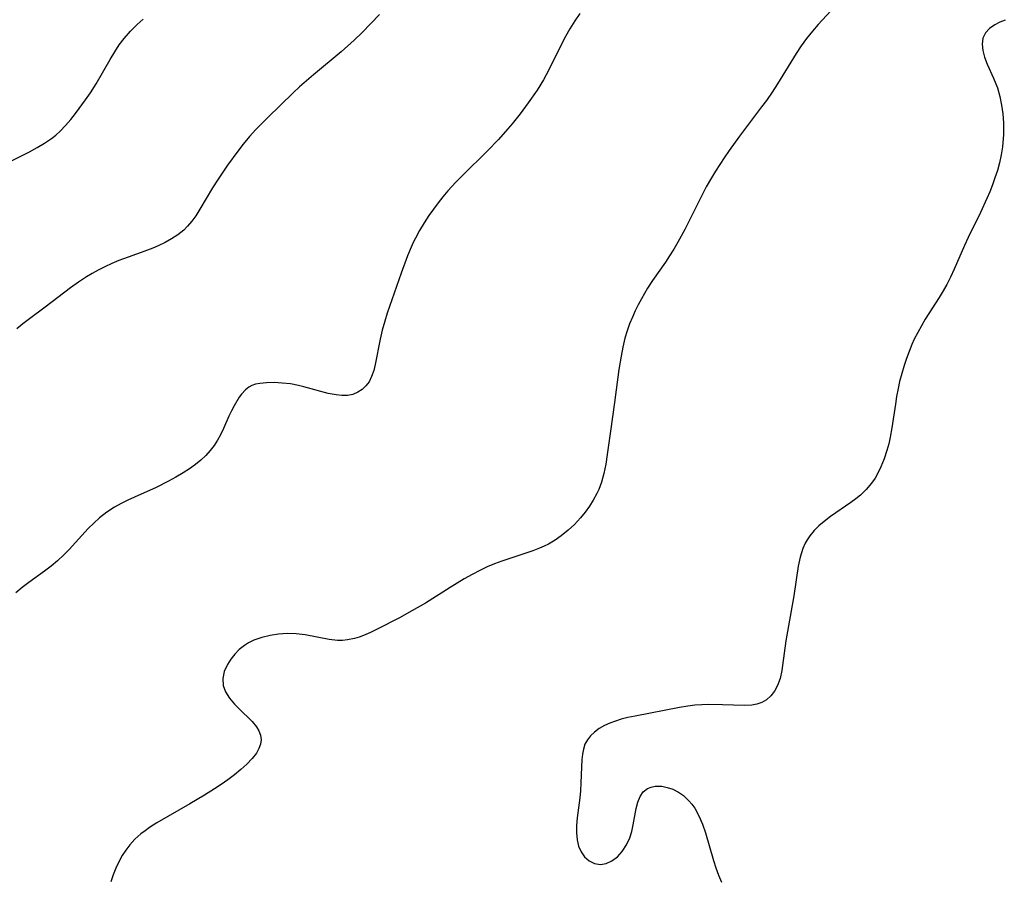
# Model space of a CAD drawing. Header units: metres. Extents: x 1073367 to 1082519, y 1569854 to 1574957.
# Tile 627 of 656: x 1078703 to 1078899, y 1573946 to 1574117. Entities that reach past the tile are written whole.
import ezdxf

# ---------------------------------------------------------------- set-up
doc = ezdxf.new("R2010")
doc.units = ezdxf.units.M
doc.layers.add('CGG_CurvaNivelLidar_v1', color=253, linetype='Continuous', lineweight=30)

msp = doc.modelspace()

# ---------------------------------------------------------------- linework, layer by layer
at = {"layer": 'CGG_CurvaNivelLidar_v1'}
for p, q in [((1078865.0382, 1574119.2449, 77.5), (1078861.6733, 1574115.5521, 77.5)), ((1078726.3995, 1574115.5852, 76), (1078727.6169, 1574116.6532, 76)), ((1078774.5121, 1574117.5825, 76.5), (1078771.1197, 1574114.005, 76.5)), ((1078813.3177, 1574116.2839, 77), (1078812.3683, 1574114.7491, 77)), ((1078814.3191, 1574117.7821, 77), (1078813.3177, 1574116.2839, 77)), ((1078898.787, 1574116.4263, 78), (1078897.7203, 1574116.0197, 78)), ((1078723.8434, 1574112.8262, 76), (1078725.0688, 1574114.2535, 76)), ((1078725.0688, 1574114.2535, 76), (1078726.3995, 1574115.5852, 76)), ((1078812.3683, 1574114.7491, 77), (1078811.4759, 1574113.1786, 77)), ((1078860.5223, 1574114.2471, 77.5), (1078859.3596, 1574112.8194, 77.5)), ((1078861.6733, 1574115.5521, 77.5), (1078860.5223, 1574114.2471, 77.5)), ((1078895.7168, 1574114.7833, 78), (1078894.915, 1574113.9032, 78)), ((1078896.7496, 1574115.5262, 78), (1078895.7168, 1574114.7833, 78)), ((1078897.7203, 1574116.0197, 78), (1078896.7496, 1574115.5262, 78)), ((1078722.872, 1574111.5113, 76), (1078723.8434, 1574112.8262, 76)), ((1078769.4844, 1574112.4421, 76.5), (1078766.9071, 1574110.1698, 76.5)), ((1078771.1197, 1574114.005, 76.5), (1078769.4844, 1574112.4421, 76.5)), ((1078811.4759, 1574113.1786, 77), (1078810.6174, 1574111.5263, 77)), ((1078859.3596, 1574112.8194, 77.5), (1078858.2866, 1574111.3443, 77.5)), ((1078894.4017, 1574112.8919, 78), (1078894.2218, 1574111.7061, 78)), ((1078894.915, 1574113.9032, 78), (1078894.4017, 1574112.8919, 78)), ((1078721.9702, 1574110.1395, 76), (1078722.872, 1574111.5113, 76)), ((1078810.6174, 1574111.5263, 77), (1078808.1681, 1574106.5487, 77)), ((1078858.2866, 1574111.3443, 77.5), (1078857.276, 1574109.8209, 77.5)), ((1078894.2218, 1574111.7061, 78), (1078894.3478, 1574110.4204, 78)), ((1078894.3478, 1574110.4204, 78), (1078894.7111, 1574109.0722, 78)), ((1078718.2614, 1574103.7649, 76), (1078721.079, 1574108.6593, 76)), ((1078721.079, 1574108.6593, 76), (1078721.9702, 1574110.1395, 76)), ((1078766.9071, 1574110.1698, 76.5), (1078761.4238, 1574105.5889, 76.5)), ((1078857.276, 1574109.8209, 77.5), (1078853.5995, 1574103.7828, 77.5)), ((1078894.7111, 1574109.0722, 78), (1078895.2316, 1574107.7334, 78)), ((1078808.1681, 1574106.5487, 77), (1078807.1179, 1574104.6071, 77)), ((1078895.2316, 1574107.7334, 78), (1078896.4844, 1574104.9486, 78)), ((1078761.4238, 1574105.5889, 76.5), (1078758.6442, 1574103.1748, 76.5)), ((1078807.1179, 1574104.6071, 77), (1078805.8352, 1574102.5224, 77)), ((1078896.4844, 1574104.9486, 78), (1078897.2558, 1574102.9683, 78)), ((1078717.1285, 1574101.9885, 76), (1078718.2614, 1574103.7649, 76)), ((1078758.6442, 1574103.1748, 76.5), (1078757.3669, 1574101.9961, 76.5)), ((1078805.8352, 1574102.5224, 77), (1078804.0928, 1574100.0103, 77)), ((1078853.5995, 1574103.7828, 77.5), (1078852.5229, 1574102.1268, 77.5)), ((1078897.2558, 1574102.9683, 78), (1078897.7275, 1574101.3051, 78)), ((1078714.1994, 1574097.917, 76), (1078716.1802, 1574100.6026, 76)), ((1078716.1802, 1574100.6026, 76), (1078717.1285, 1574101.9885, 76)), ((1078757.3669, 1574101.9961, 76.5), (1078754.8616, 1574099.5859, 76.5)), ((1078851.396, 1574100.5012, 77.5), (1078850.4414, 1574099.1956, 77.5)), ((1078852.5229, 1574102.1268, 77.5), (1078851.396, 1574100.5012, 77.5)), ((1078897.7275, 1574101.3051, 78), (1078898.0745, 1574099.5889, 78)), ((1078754.8616, 1574099.5859, 76.5), (1078752.362, 1574097.1337, 76.5)), ((1078804.0928, 1574100.0103, 77), (1078802.4694, 1574097.8566, 77)), ((1078850.4414, 1574099.1956, 77.5), (1078846.0268, 1574093.3852, 77.5)), ((1078898.0745, 1574099.5889, 78), (1078898.3118, 1574097.8384, 78)), ((1078712.2106, 1574095.5075, 76), (1078713.2242, 1574096.6878, 76)), ((1078713.2242, 1574096.6878, 76), (1078714.1994, 1574097.917, 76)), ((1078752.362, 1574097.1337, 76.5), (1078749.9939, 1574094.724, 76.5)), ((1078802.4694, 1574097.8566, 77), (1078800.8633, 1574095.8491, 77)), ((1078898.3118, 1574097.8384, 78), (1078898.447, 1574096.0694, 78)), ((1078711.1364, 1574094.3981, 76), (1078712.2106, 1574095.5075, 76)), ((1078749.9939, 1574094.724, 76.5), (1078748.7052, 1574093.3057, 76.5)), ((1078799.9607, 1574094.7712, 77), (1078798.1943, 1574092.7678, 77)), ((1078800.8633, 1574095.8491, 77), (1078799.9607, 1574094.7712, 77)), ((1078898.447, 1574096.0694, 78), (1078898.4803, 1574094.2953, 78)), ((1078708.0298, 1574092.0034, 76), (1078709.3782, 1574092.9156, 76)), ((1078709.3782, 1574092.9156, 76), (1078710.2808, 1574093.6286, 76)), ((1078710.2808, 1574093.6286, 76), (1078711.1364, 1574094.3981, 76)), ((1078748.7052, 1574093.3057, 76.5), (1078747.4596, 1574091.8107, 76.5)), ((1078798.1943, 1574092.7678, 77), (1078796.0051, 1574090.4702, 77)), ((1078846.0268, 1574093.3852, 77.5), (1078843.9756, 1574090.5271, 77.5)), ((1078898.4273, 1574092.9478, 78), (1078898.261, 1574091.3036, 78)), ((1078898.4648, 1574093.6435, 78), (1078898.4273, 1574092.9478, 78)), ((1078898.4803, 1574094.2953, 78), (1078898.4648, 1574093.6435, 78)), ((1078705.0149, 1574090.3042, 76), (1078706.5463, 1574091.1276, 76)), ((1078706.5463, 1574091.1276, 76), (1078708.0298, 1574092.0034, 76)), ((1078747.4596, 1574091.8107, 76.5), (1078746.397, 1574090.4386, 76.5)), ((1078898.261, 1574091.3036, 78), (1078897.9954, 1574089.6616, 78)), ((1078700.1459, 1574087.8358, 76), (1078705.0149, 1574090.3042, 76)), ((1078746.397, 1574090.4386, 76.5), (1078744.3663, 1574087.6248, 76.5)), ((1078796.0051, 1574090.4702, 77), (1078791.0295, 1574085.5868, 77)), ((1078842.9852, 1574089.0744, 77.5), (1078841.2954, 1574086.4541, 77.5)), ((1078843.9756, 1574090.5271, 77.5), (1078842.9852, 1574089.0744, 77.5)), ((1078897.9954, 1574089.6616, 78), (1078897.6624, 1574088.1267, 78)), ((1078744.3663, 1574087.6248, 76.5), (1078742.358, 1574084.6507, 76.5)), ((1078897.6624, 1574088.1267, 78), (1078897.2567, 1574086.6018, 78)), ((1078791.0295, 1574085.5868, 77), (1078789.7002, 1574084.2394, 77)), ((1078840.487, 1574085.1231, 77.5), (1078839.4479, 1574083.313, 77.5)), ((1078841.2954, 1574086.4541, 77.5), (1078840.487, 1574085.1231, 77.5)), ((1078896.7839, 1574085.09, 78), (1078896.2956, 1574083.7221, 78)), ((1078897.2567, 1574086.6018, 78), (1078896.7839, 1574085.09, 78)), ((1078741.4075, 1574083.1439, 76.5), (1078738.8948, 1574078.8938, 76.5)), ((1078742.358, 1574084.6507, 76.5), (1078741.4075, 1574083.1439, 76.5)), ((1078789.7002, 1574084.2394, 77), (1078788.1292, 1574082.5263, 77)), ((1078839.4479, 1574083.313, 77.5), (1078838.0213, 1574080.5839, 77.5)), ((1078896.2956, 1574083.7221, 78), (1078895.7581, 1574082.3644, 78)), ((1078787.1355, 1574081.3484, 77), (1078786.1781, 1574080.1411, 77)), ((1078788.1292, 1574082.5263, 77), (1078787.1355, 1574081.3484, 77)), ((1078895.1823, 1574081.0189, 78), (1078893.8845, 1574078.223, 78)), ((1078895.7581, 1574082.3644, 78), (1078895.1823, 1574081.0189, 78)), ((1078786.1781, 1574080.1411, 77), (1078785.2559, 1574078.9073, 77)), ((1078838.0213, 1574080.5839, 77.5), (1078835.1908, 1574074.8878, 77.5)), ((1078738.043, 1574077.5677, 76.5), (1078737.2643, 1574076.4918, 76.5)), ((1078738.8948, 1574078.8938, 76.5), (1078738.043, 1574077.5677, 76.5)), ((1078784.3697, 1574077.6482, 77), (1078783.4101, 1574076.1864, 77)), ((1078785.2559, 1574078.9073, 77), (1078784.3697, 1574077.6482, 77)), ((1078893.8845, 1574078.223, 78), (1078891.464, 1574073.2999, 78)), ((1078736.4152, 1574075.4898, 76.5), (1078735.6555, 1574074.7415, 76.5)), ((1078737.2643, 1574076.4918, 76.5), (1078736.4152, 1574075.4898, 76.5)), ((1078783.4101, 1574076.1864, 77), (1078782.5082, 1574074.6899, 77)), ((1078734.5086, 1574073.8181, 76.5), (1078733.2653, 1574073.0019, 76.5)), ((1078735.6555, 1574074.7415, 76.5), (1078734.5086, 1574073.8181, 76.5)), ((1078781.6754, 1574073.1544, 77), (1078781.2369, 1574072.2607, 77)), ((1078782.5082, 1574074.6899, 77), (1078781.6754, 1574073.1544, 77)), ((1078835.1908, 1574074.8878, 77.5), (1078833.8004, 1574072.3247, 77.5)), ((1078891.464, 1574073.2999, 78), (1078890.7133, 1574071.6626, 78)), ((1078729.5073, 1574071.1667, 76.5), (1078727.178, 1574070.277, 76.5)), ((1078730.5684, 1574071.6174, 76.5), (1078729.5073, 1574071.1667, 76.5)), ((1078731.9464, 1574072.2732, 76.5), (1078730.5684, 1574071.6174, 76.5)), ((1078733.2653, 1574073.0019, 76.5), (1078731.9464, 1574072.2732, 76.5)), ((1078780.8237, 1574071.3538, 77), (1078780.1164, 1574069.6435, 77)), ((1078781.2369, 1574072.2607, 77), (1078780.8237, 1574071.3538, 77)), ((1078833.8004, 1574072.3247, 77.5), (1078832.9943, 1574070.9518, 77.5)), ((1078890.7133, 1574071.6626, 78), (1078888.6751, 1574066.9607, 78)), ((1078727.178, 1574070.277, 76.5), (1078723.7122, 1574069.0315, 76.5)), ((1078780.1164, 1574069.6435, 77), (1078778.8431, 1574066.1494, 77)), ((1078832.1485, 1574069.6063, 77.5), (1078831.3158, 1574068.3701, 77.5)), ((1078832.9943, 1574070.9518, 77.5), (1078832.1485, 1574069.6063, 77.5)), ((1078720.0182, 1574067.4439, 76.5), (1078718.6704, 1574066.7555, 76.5)), ((1078721.3856, 1574068.0855, 76.5), (1078720.0182, 1574067.4439, 76.5)), ((1078722.7731, 1574068.6721, 76.5), (1078721.3856, 1574068.0855, 76.5)), ((1078723.7122, 1574069.0315, 76.5), (1078722.7731, 1574068.6721, 76.5)), ((1078831.3158, 1574068.3701, 77.5), (1078828.753, 1574064.7103, 77.5)), ((1078716.3319, 1574065.4229, 76.5), (1078714.7332, 1574064.3824, 76.5)), ((1078717.4908, 1574066.1081, 76.5), (1078716.3319, 1574065.4229, 76.5)), ((1078718.6704, 1574066.7555, 76.5), (1078717.4908, 1574066.1081, 76.5)), ((1078778.8431, 1574066.1494, 77), (1078776.0939, 1574058.2134, 77)), ((1078887.9606, 1574065.4187, 78), (1078887.2076, 1574063.9415, 78)), ((1078888.6751, 1574066.9607, 78), (1078887.9606, 1574065.4187, 78)), ((1078714.7332, 1574064.3824, 76.5), (1078713.1786, 1574063.275, 76.5)), ((1078828.753, 1574064.7103, 77.5), (1078827.7747, 1574063.2045, 77.5)), ((1078887.2076, 1574063.9415, 78), (1078886.4751, 1574062.648, 78)), ((1078713.1786, 1574063.275, 76.5), (1078708.1247, 1574059.4085, 76.5)), ((1078827.7747, 1574063.2045, 77.5), (1078826.5519, 1574061.1095, 77.5)), ((1078886.4751, 1574062.648, 78), (1078885.7011, 1574061.3769, 78)), ((1078825.9192, 1574059.9154, 77.5), (1078825.3237, 1574058.7033, 77.5)), ((1078826.5519, 1574061.1095, 77.5), (1078825.9192, 1574059.9154, 77.5)), ((1078885.7011, 1574061.3769, 78), (1078882.9301, 1574057.0182, 78)), ((1078708.1247, 1574059.4085, 76.5), (1078705.0203, 1574057.1229, 76.5)), ((1078776.0939, 1574058.2134, 77), (1078775.5911, 1574056.6213, 77)), ((1078824.7696, 1574057.4728, 77.5), (1078824.2151, 1574056.1, 77.5)), ((1078825.3237, 1574058.7033, 77.5), (1078824.7696, 1574057.4728, 77.5)), ((1078703.7421, 1574056.1332, 76.5), (1078702.5263, 1574055.1096, 76.5)), ((1078705.0203, 1574057.1229, 76.5), (1078703.7421, 1574056.1332, 76.5)), ((1078775.5911, 1574056.6213, 77), (1078775.0924, 1574054.8556, 77)), ((1078824.2151, 1574056.1, 77.5), (1078823.7206, 1574054.7047, 77.5)), ((1078882.1589, 1574055.7309, 78), (1078881.4278, 1574054.4238, 78)), ((1078882.9301, 1574057.0182, 78), (1078882.1589, 1574055.7309, 78)), ((1078775.0924, 1574054.8556, 77), (1078774.6699, 1574053.0943, 77)), ((1078823.7206, 1574054.7047, 77.5), (1078823.292, 1574053.2873, 77.5)), ((1078881.4278, 1574054.4238, 78), (1078880.7517, 1574053.0906, 78)), ((1078774.6699, 1574053.0943, 77), (1078773.7053, 1574048.0631, 77)), ((1078823.292, 1574053.2873, 77.5), (1078822.859, 1574051.5103, 77.5)), ((1078880.2691, 1574052.0246, 78), (1078879.7106, 1574050.6499, 78)), ((1078880.7517, 1574053.0906, 78), (1078880.2691, 1574052.0246, 78)), ((1078822.5111, 1574049.7073, 77.5), (1078822.108, 1574047.0602, 77.5)), ((1078822.859, 1574051.5103, 77.5), (1078822.5111, 1574049.7073, 77.5)), ((1078879.7106, 1574050.6499, 78), (1078879.2014, 1574049.2539, 78)), ((1078773.7053, 1574048.0631, 77), (1078773.3891, 1574046.8193, 77)), ((1078878.7332, 1574047.8418, 78), (1078878.2527, 1574046.2451, 78)), ((1078879.2014, 1574049.2539, 78), (1078878.7332, 1574047.8418, 78)), ((1078773.3891, 1574046.8193, 77), (1078772.9879, 1574045.6623, 77)), ((1078822.108, 1574047.0602, 77.5), (1078821.2458, 1574040.5139, 77.5)), ((1078878.2527, 1574046.2451, 78), (1078877.8276, 1574044.633, 78)), ((1078749.2101, 1574043.8853, 77), (1078748.5604, 1574043.5181, 77)), ((1078749.9448, 1574044.1293, 77), (1078749.2101, 1574043.8853, 77)), ((1078750.7453, 1574044.2729, 77), (1078749.9448, 1574044.1293, 77)), ((1078752.1096, 1574044.3981, 77), (1078750.7453, 1574044.2729, 77)), ((1078753.6121, 1574044.4289, 77), (1078752.1096, 1574044.3981, 77)), ((1078755.2079, 1574044.3587, 77), (1078753.6121, 1574044.4289, 77)), ((1078756.8586, 1574044.1719, 77), (1078755.2079, 1574044.3587, 77)), ((1078758.4675, 1574043.8725, 77), (1078756.8586, 1574044.1719, 77)), ((1078759.4982, 1574043.6314, 77), (1078758.4675, 1574043.8725, 77)), ((1078771.8458, 1574043.783, 77), (1078771.1076, 1574043.0791, 77)), ((1078772.4644, 1574044.6194, 77), (1078771.8458, 1574043.783, 77)), ((1078772.9879, 1574045.6623, 77), (1078772.4644, 1574044.6194, 77)), ((1078877.8276, 1574044.633, 78), (1078877.5283, 1574043.2888, 78)), ((1078747.1547, 1574042.175, 77), (1078746.6804, 1574041.5188, 77)), ((1078747.9502, 1574043.0303, 77), (1078747.1547, 1574042.175, 77)), ((1078748.5604, 1574043.5181, 77), (1078747.9502, 1574043.0303, 77)), ((1078764.3243, 1574042.3036, 77), (1078759.4982, 1574043.6314, 77)), ((1078765.9205, 1574041.9793, 77), (1078764.3243, 1574042.3036, 77)), ((1078767.0679, 1574041.8527, 77), (1078765.9205, 1574041.9793, 77)), ((1078768.1683, 1574041.8737, 77), (1078767.0679, 1574041.8527, 77)), ((1078769.2579, 1574042.0966, 77), (1078768.1683, 1574041.8737, 77)), ((1078770.2661, 1574042.52, 77), (1078769.2579, 1574042.0966, 77)), ((1078771.1076, 1574043.0791, 77), (1078770.2661, 1574042.52, 77)), ((1078877.5283, 1574043.2888, 78), (1078877.2376, 1574041.6819, 78)), ((1078746.6804, 1574041.5188, 77), (1078745.684, 1574039.8541, 77)), ((1078821.2458, 1574040.5139, 77.5), (1078820.3962, 1574034.7651, 77.5)), ((1078876.9985, 1574040.1323, 78), (1078876.3243, 1574035.4835, 78)), ((1078877.2376, 1574041.6819, 78), (1078876.9985, 1574040.1323, 78)), ((1078745.1534, 1574038.8491, 77), (1078744.6465, 1574037.7982, 77)), ((1078745.684, 1574039.8541, 77), (1078745.1534, 1574038.8491, 77)), ((1078744.6465, 1574037.7982, 77), (1078743.5657, 1574035.3282, 77)), ((1078742.9812, 1574034.0899, 77), (1078742.3827, 1574032.9968, 77)), ((1078743.5657, 1574035.3282, 77), (1078742.9812, 1574034.0899, 77)), ((1078820.3962, 1574034.7651, 77.5), (1078819.7752, 1574030.1264, 77.5)), ((1078876.3243, 1574035.4835, 78), (1078875.9793, 1574033.5782, 78)), ((1078742.3827, 1574032.9968, 77), (1078741.7069, 1574031.9439, 77)), ((1078875.6767, 1574032.2646, 78), (1078875.3192, 1574030.9724, 78)), ((1078875.9793, 1574033.5782, 78), (1078875.6767, 1574032.2646, 78)), ((1078740.9463, 1574030.9457, 77), (1078740.0394, 1574029.9576, 77)), ((1078741.7069, 1574031.9439, 77), (1078740.9463, 1574030.9457, 77)), ((1078819.7752, 1574030.1264, 77.5), (1078819.4728, 1574028.2518, 77.5)), ((1078875.3192, 1574030.9724, 78), (1078874.7625, 1574029.3032, 78)), ((1078737.9754, 1574028.1845, 77), (1078736.7768, 1574027.3381, 77)), ((1078739.044, 1574029.0395, 77), (1078737.9754, 1574028.1845, 77)), ((1078740.0394, 1574029.9576, 77), (1078739.044, 1574029.0395, 77)), ((1078819.4728, 1574028.2518, 77.5), (1078819.096, 1574026.4137, 77.5)), ((1078874.7625, 1574029.3032, 78), (1078874.1081, 1574027.6905, 78)), ((1078735.5296, 1574026.5358, 77), (1078734.0962, 1574025.6725, 77)), ((1078736.7768, 1574027.3381, 77), (1078735.5296, 1574026.5358, 77)), ((1078819.096, 1574026.4137, 77.5), (1078818.606, 1574024.6296, 77.5)), ((1078873.5676, 1574026.5657, 78), (1078872.962, 1574025.4879, 78)), ((1078874.1081, 1574027.6905, 78), (1078873.5676, 1574026.5657, 78)), ((1078732.6292, 1574024.8466, 77), (1078730.1895, 1574023.6105, 77)), ((1078734.0962, 1574025.6725, 77), (1078732.6292, 1574024.8466, 77)), ((1078818.606, 1574024.6296, 77.5), (1078818.0744, 1574023.1993, 77.5)), ((1078872.2795, 1574024.4677, 78), (1078871.2291, 1574023.2056, 78)), ((1078872.962, 1574025.4879, 78), (1078872.2795, 1574024.4677, 78)), ((1078730.1895, 1574023.6105, 77), (1078725.8758, 1574021.6909, 77)), ((1078817.7017, 1574022.3844, 77.5), (1078817.012, 1574021.1001, 77.5)), ((1078818.0744, 1574023.1993, 77.5), (1078817.7017, 1574022.3844, 77.5)), ((1078871.2291, 1574023.2056, 78), (1078870.0404, 1574022.0659, 78)), ((1078723.2121, 1574020.4152, 77), (1078721.9359, 1574019.6938, 77)), ((1078724.5301, 1574021.0731, 77), (1078723.2121, 1574020.4152, 77)), ((1078725.8758, 1574021.6909, 77), (1078724.5301, 1574021.0731, 77)), ((1078817.012, 1574021.1001, 77.5), (1078816.2318, 1574019.8639, 77.5)), ((1078868.1615, 1574020.6239, 78), (1078864.1126, 1574017.8297, 78)), ((1078869.1218, 1574021.325, 78), (1078868.1615, 1574020.6239, 78)), ((1078870.0404, 1574022.0659, 78), (1078869.1218, 1574021.325, 78)), ((1078720.4112, 1574018.6737, 77), (1078718.9644, 1574017.5426, 77)), ((1078721.9359, 1574019.6938, 77), (1078720.4112, 1574018.6737, 77)), ((1078815.3725, 1574018.6769, 77.5), (1078814.4414, 1574017.5431, 77.5)), ((1078816.2318, 1574019.8639, 77.5), (1078815.3725, 1574018.6769, 77.5)), ((1078717.7953, 1574016.5142, 77), (1078716.6792, 1574015.4276, 77)), ((1078718.9644, 1574017.5426, 77), (1078717.7953, 1574016.5142, 77)), ((1078814.4414, 1574017.5431, 77.5), (1078813.2561, 1574016.2805, 77.5)), ((1078862.8432, 1574016.8579, 78), (1078861.8137, 1574015.9759, 78)), ((1078864.1126, 1574017.8297, 78), (1078862.8432, 1574016.8579, 78)), ((1078716.6792, 1574015.4276, 77), (1078712.9004, 1574011.2899, 77)), ((1078811.9907, 1574015.1042, 77.5), (1078810.6545, 1574014.0229, 77.5)), ((1078813.2561, 1574016.2805, 77.5), (1078811.9907, 1574015.1042, 77.5)), ((1078860.8638, 1574015.0387, 78), (1078860.0184, 1574014.0315, 78)), ((1078861.8137, 1574015.9759, 78), (1078860.8638, 1574015.0387, 78)), ((1078809.4344, 1574013.1701, 77.5), (1078808.0817, 1574012.3763, 77.5)), ((1078810.6545, 1574014.0229, 77.5), (1078809.4344, 1574013.1701, 77.5)), ((1078859.0948, 1574012.5496, 78), (1078858.6193, 1574011.4678, 78)), ((1078859.4671, 1574013.2175, 78), (1078859.0948, 1574012.5496, 78)), ((1078860.0184, 1574014.0315, 78), (1078859.4671, 1574013.2175, 78)), ((1078712.9004, 1574011.2899, 77), (1078711.8343, 1574010.1977, 77)), ((1078804.9951, 1574011.039, 77.5), (1078802.2409, 1574010.0797, 77.5)), ((1078806.3335, 1574011.5703, 77.5), (1078804.9951, 1574011.039, 77.5)), ((1078807.2188, 1574011.9552, 77.5), (1078806.3335, 1574011.5703, 77.5)), ((1078808.0817, 1574012.3763, 77.5), (1078807.2188, 1574011.9552, 77.5)), ((1078858.6193, 1574011.4678, 78), (1078858.0934, 1574009.7513, 78)), ((1078710.6131, 1574009.0569, 77), (1078709.34, 1574007.9764, 77)), ((1078711.8343, 1574010.1977, 77), (1078710.6131, 1574009.0569, 77)), ((1078798.8583, 1574008.9953, 77.5), (1078797.3846, 1574008.4392, 77.5)), ((1078802.2409, 1574010.0797, 77.5), (1078798.8583, 1574008.9953, 77.5)), ((1078858.0934, 1574009.7513, 78), (1078857.7199, 1574007.9465, 78)), ((1078708.0221, 1574006.9566, 77), (1078704.8684, 1574004.7067, 77)), ((1078709.34, 1574007.9764, 77), (1078708.0221, 1574006.9566, 77)), ((1078794.4918, 1574007.1297, 77.5), (1078792.9294, 1574006.3056, 77.5)), ((1078795.9284, 1574007.8157, 77.5), (1078794.4918, 1574007.1297, 77.5)), ((1078797.3846, 1574008.4392, 77.5), (1078795.9284, 1574007.8157, 77.5)), ((1078857.7199, 1574007.9465, 78), (1078856.8178, 1574002.0707, 78)), ((1078704.8684, 1574004.7067, 77), (1078703.5651, 1574003.7203, 77)), ((1078791.3873, 1574005.4273, 77.5), (1078788.5859, 1574003.7232, 77.5)), ((1078792.9294, 1574006.3056, 77.5), (1078791.3873, 1574005.4273, 77.5)), ((1078703.5651, 1574003.7203, 77), (1078702.306, 1574002.6767, 77)), ((1078788.5859, 1574003.7232, 77.5), (1078783.6873, 1574000.6491, 77.5)), ((1078856.8178, 1574002.0707, 78), (1078855.2191, 1573993.1686, 78)), ((1078780.9967, 1573999.0703, 77.5), (1078778.4935, 1573997.7122, 77.5)), ((1078783.6873, 1574000.6491, 77.5), (1078780.9967, 1573999.0703, 77.5)), ((1078778.4935, 1573997.7122, 77.5), (1078774.2006, 1573995.5128, 77.5)), ((1078774.2006, 1573995.5128, 77.5), (1078772.7768, 1573994.8265, 77.5)), ((1078749.6158, 1573993.2558, 77.5), (1078748.5491, 1573992.7363, 77.5)), ((1078751.1715, 1573993.8072, 77.5), (1078749.6158, 1573993.2558, 77.5)), ((1078752.8058, 1573994.2006, 77.5), (1078751.1715, 1573993.8072, 77.5)), ((1078754.4863, 1573994.4553, 77.5), (1078752.8058, 1573994.2006, 77.5)), ((1078756.1858, 1573994.5796, 77.5), (1078754.4863, 1573994.4553, 77.5)), ((1078758.008, 1573994.5568, 77.5), (1078756.1858, 1573994.5796, 77.5)), ((1078759.7782, 1573994.3463, 77.5), (1078758.008, 1573994.5568, 77.5)), ((1078764.5482, 1573993.4018, 77.5), (1078759.7782, 1573994.3463, 77.5)), ((1078766.1737, 1573993.2247, 77.5), (1078764.5482, 1573993.4018, 77.5)), ((1078767.1932, 1573993.2268, 77.5), (1078766.1737, 1573993.2247, 77.5)), ((1078768.2094, 1573993.3242, 77.5), (1078767.1932, 1573993.2268, 77.5)), ((1078769.595, 1573993.6115, 77.5), (1078768.2094, 1573993.3242, 77.5)), ((1078770.4791, 1573993.8843, 77.5), (1078769.595, 1573993.6115, 77.5)), ((1078771.3571, 1573994.2117, 77.5), (1078770.4791, 1573993.8843, 77.5)), ((1078772.7768, 1573994.8265, 77.5), (1078771.3571, 1573994.2117, 77.5)), ((1078855.2191, 1573993.1686, 78), (1078854.5849, 1573988.2586, 78)), ((1078746.7016, 1573991.4212, 77.5), (1078745.7909, 1573990.5061, 77.5)), ((1078747.7302, 1573992.2307, 77.5), (1078746.7016, 1573991.4212, 77.5)), ((1078748.5491, 1573992.7363, 77.5), (1078747.7302, 1573992.2307, 77.5)), ((1078745.0023, 1573989.5127, 77.5), (1078744.3361, 1573988.4445, 77.5)), ((1078745.7909, 1573990.5061, 77.5), (1078745.0023, 1573989.5127, 77.5)), ((1078744.3361, 1573988.4445, 77.5), (1078743.7264, 1573987.0603, 77.5)), ((1078854.4267, 1573987.236, 78), (1078854.0895, 1573985.6826, 78)), ((1078854.5849, 1573988.2586, 78), (1078854.4267, 1573987.236, 78)), ((1078743.7264, 1573987.0603, 77.5), (1078743.4133, 1573985.6634, 77.5)), ((1078743.4133, 1573985.6634, 77.5), (1078743.4703, 1573984.2946, 77.5)), ((1078854.0895, 1573985.6826, 78), (1078853.597, 1573984.2519, 78)), ((1078743.4703, 1573984.2946, 77.5), (1078743.9498, 1573982.9927, 77.5)), ((1078853.597, 1573984.2519, 78), (1078853.0047, 1573983.1441, 78)), ((1078743.9498, 1573982.9927, 77.5), (1078744.7571, 1573981.7464, 77.5)), ((1078744.7571, 1573981.7464, 77.5), (1078745.777, 1573980.5452, 77.5)), ((1078851.3712, 1573981.407, 78), (1078850.4824, 1573980.8982, 78)), ((1078852.2607, 1573982.1858, 78), (1078851.3712, 1573981.407, 78)), ((1078853.0047, 1573983.1441, 78), (1078852.2607, 1573982.1858, 78)), ((1078745.777, 1573980.5452, 77.5), (1078746.587, 1573979.7048, 77.5)), ((1078746.587, 1573979.7048, 77.5), (1078749.2591, 1573977.0976, 77.5)), ((1078834.1188, 1573979.873, 78), (1078825.3, 1573978.1902, 78)), ((1078835.8005, 1573980.1555, 78), (1078834.1188, 1573979.873, 78)), ((1078837.1912, 1573980.3381, 78), (1078835.8005, 1573980.1555, 78)), ((1078838.5763, 1573980.4552, 78), (1078837.1912, 1573980.3381, 78)), ((1078839.8452, 1573980.4965, 78), (1078838.5763, 1573980.4552, 78)), ((1078842.6401, 1573980.4584, 78), (1078839.8452, 1573980.4965, 78)), ((1078847.0665, 1573980.2786, 78), (1078842.6401, 1573980.4584, 78)), ((1078848.4706, 1573980.3414, 78), (1078847.0665, 1573980.2786, 78)), ((1078849.5082, 1573980.5446, 78), (1078848.4706, 1573980.3414, 78)), ((1078850.4824, 1573980.8982, 78), (1078849.5082, 1573980.5446, 78)), ((1078822.562, 1573977.5539, 78), (1078821.3842, 1573977.2075, 78)), ((1078823.8584, 1573977.8819, 78), (1078822.562, 1573977.5539, 78)), ((1078825.3, 1573978.1902, 78), (1078823.8584, 1573977.8819, 78)), ((1078749.2591, 1573977.0976, 77.5), (1078750.1102, 1573976.0869, 77.5)), ((1078750.1102, 1573976.0869, 77.5), (1078750.6112, 1573975.2462, 77.5)), ((1078818.18, 1573975.7259, 78), (1078817.2574, 1573975.0259, 78)), ((1078819.2075, 1573976.3342, 78), (1078818.18, 1573975.7259, 78)), ((1078820.2606, 1573976.8086, 78), (1078819.2075, 1573976.3342, 78)), ((1078821.3842, 1573977.2075, 78), (1078820.2606, 1573976.8086, 78)), ((1078750.6112, 1573975.2462, 77.5), (1078750.9309, 1573974.371, 77.5)), ((1078751.0373, 1573973.4773, 77.5), (1078750.911, 1573972.5977, 77.5)), ((1078750.9309, 1573974.371, 77.5), (1078751.0373, 1573973.4773, 77.5)), ((1078815.832, 1573973.4703, 78), (1078815.3426, 1573972.5807, 78)), ((1078816.4803, 1573974.2831, 78), (1078815.832, 1573973.4703, 78)), ((1078817.2574, 1573975.0259, 78), (1078816.4803, 1573974.2831, 78)), ((1078750.5826, 1573971.7208, 77.5), (1078750.0852, 1573970.8523, 77.5)), ((1078750.911, 1573972.5977, 77.5), (1078750.5826, 1573971.7208, 77.5)), ((1078815.0376, 1573971.6371, 78), (1078814.8597, 1573970.6216, 78)), ((1078815.3426, 1573972.5807, 78), (1078815.0376, 1573971.6371, 78)), ((1078749.2296, 1573969.7402, 77.5), (1078748.1928, 1573968.6472, 77.5)), ((1078750.0852, 1573970.8523, 77.5), (1078749.2296, 1573969.7402, 77.5)), ((1078814.7566, 1573969.5413, 78), (1078814.6692, 1573968.0728, 78)), ((1078814.8597, 1573970.6216, 78), (1078814.7566, 1573969.5413, 78)), ((1078747.0084, 1573967.5602, 77.5), (1078745.7159, 1573966.4968, 77.5)), ((1078748.1928, 1573968.6472, 77.5), (1078747.0084, 1573967.5602, 77.5)), ((1078814.6692, 1573968.0728, 78), (1078814.5508, 1573964.961, 78)), ((1078745.7159, 1573966.4968, 77.5), (1078744.4502, 1573965.5461, 77.5)), ((1078741.763, 1573963.716, 77.5), (1078739.8014, 1573962.4828, 77.5)), ((1078743.1279, 1573964.6199, 77.5), (1078741.763, 1573963.716, 77.5)), ((1078744.4502, 1573965.5461, 77.5), (1078743.1279, 1573964.6199, 77.5)), ((1078814.5508, 1573964.961, 78), (1078814.4568, 1573963.3625, 78)), ((1078826.9376, 1573963.1388, 78), (1078827.7987, 1573963.7933, 78)), ((1078827.7987, 1573963.7933, 78), (1078828.5091, 1573964.0872, 78)), ((1078828.5091, 1573964.0872, 78), (1078829.2849, 1573964.245, 78)), ((1078829.2849, 1573964.245, 78), (1078830.5881, 1573964.2377, 78)), ((1078830.5881, 1573964.2377, 78), (1078831.7045, 1573964.0258, 78)), ((1078831.7045, 1573964.0258, 78), (1078832.8228, 1573963.6461, 78)), ((1078832.8228, 1573963.6461, 78), (1078833.91, 1573963.1053, 78)), ((1078739.8014, 1573962.4828, 77.5), (1078736.8911, 1573960.7446, 77.5)), ((1078814.3155, 1573961.9581, 78), (1078813.8023, 1573957.9593, 78)), ((1078814.4568, 1573963.3625, 78), (1078814.3155, 1573961.9581, 78)), ((1078825.8358, 1573961.1179, 78), (1078826.2825, 1573962.2451, 78)), ((1078826.2825, 1573962.2451, 78), (1078826.9376, 1573963.1388, 78)), ((1078833.91, 1573963.1053, 78), (1078834.932, 1573962.4007, 78)), ((1078834.932, 1573962.4007, 78), (1078836.0051, 1573961.376, 78)), ((1078736.8911, 1573960.7446, 77.5), (1078730.349, 1573956.9833, 77.5)), ((1078824.9237, 1573956.5991, 78), (1078825.5311, 1573959.832, 78)), ((1078825.5311, 1573959.832, 78), (1078825.8358, 1573961.1179, 78)), ((1078836.0051, 1573961.376, 78), (1078836.6048, 1573960.659, 78)), ((1078836.6048, 1573960.659, 78), (1078837.1551, 1573959.881, 78)), ((1078837.1551, 1573959.881, 78), (1078837.9924, 1573958.3719, 78)), ((1078813.8023, 1573957.9593, 78), (1078813.6737, 1573956.4553, 78)), ((1078837.9924, 1573958.3719, 78), (1078838.6893, 1573956.7312, 78)), ((1078728.8606, 1573956.0393, 77.5), (1078727.973, 1573955.4205, 77.5)), ((1078730.349, 1573956.9833, 77.5), (1078728.8606, 1573956.0393, 77.5)), ((1078813.6737, 1573956.4553, 78), (1078813.6503, 1573954.9987, 78)), ((1078824.6273, 1573955.28, 78), (1078824.9237, 1573956.5991, 78)), ((1078838.6893, 1573956.7312, 78), (1078839.2809, 1573955.0029, 78)), ((1078727.1242, 1573954.767, 77.5), (1078725.9683, 1573953.7325, 77.5)), ((1078727.973, 1573955.4205, 77.5), (1078727.1242, 1573954.767, 77.5)), ((1078813.6503, 1573954.9987, 78), (1078813.7796, 1573953.6123, 78)), ((1078823.5888, 1573952.5823, 78), (1078824.2342, 1573953.9989, 78)), ((1078824.2342, 1573953.9989, 78), (1078824.6273, 1573955.28, 78)), ((1078839.2809, 1573955.0029, 78), (1078840.9006, 1573949.5117, 78)), ((1078724.9286, 1573952.6012, 77.5), (1078724.1507, 1573951.5706, 77.5)), ((1078725.9683, 1573953.7325, 77.5), (1078724.9286, 1573952.6012, 77.5)), ((1078813.7796, 1573953.6123, 78), (1078814.0996, 1573952.3354, 78)), ((1078814.0996, 1573952.3354, 78), (1078814.6045, 1573951.1893, 78)), ((1078822.7626, 1573951.3092, 78), (1078823.5888, 1573952.5823, 78)), ((1078723.4552, 1573950.4828, 77.5), (1078722.8312, 1573949.3511, 77.5)), ((1078724.1507, 1573951.5706, 77.5), (1078723.4552, 1573950.4828, 77.5)), ((1078814.6045, 1573951.1893, 78), (1078815.2839, 1573950.217, 78)), ((1078815.2839, 1573950.217, 78), (1078816.2086, 1573949.4083, 78)), ((1078820.7159, 1573949.4328, 78), (1078821.7825, 1573950.2316, 78)), ((1078821.7825, 1573950.2316, 78), (1078822.7626, 1573951.3092, 78)), ((1078722.193, 1573948.0087, 77.5), (1078721.6416, 1573946.6343, 77.5)), ((1078722.8312, 1573949.3511, 77.5), (1078722.193, 1573948.0087, 77.5)), ((1078816.2086, 1573949.4083, 78), (1078817.2712, 1573948.8929, 78)), ((1078817.2712, 1573948.8929, 78), (1078818.4126, 1573948.7142, 78)), ((1078818.4126, 1573948.7142, 78), (1078819.576, 1573948.9099, 78)), ((1078819.576, 1573948.9099, 78), (1078820.7159, 1573949.4328, 78)), ((1078840.9006, 1573949.5117, 78), (1078841.3695, 1573948.0449, 78)), ((1078841.3695, 1573948.0449, 78), (1078841.8824, 1573946.595, 78)), ((1078721.6416, 1573946.6343, 77.5), (1078721.1843, 1573945.2371, 77.5)), ((1078841.8824, 1573946.595, 78), (1078842.45, 1573945.1674, 78))]:
    msp.add_line(p, q, dxfattribs=at)

doc.saveas('drawing.dxf')
